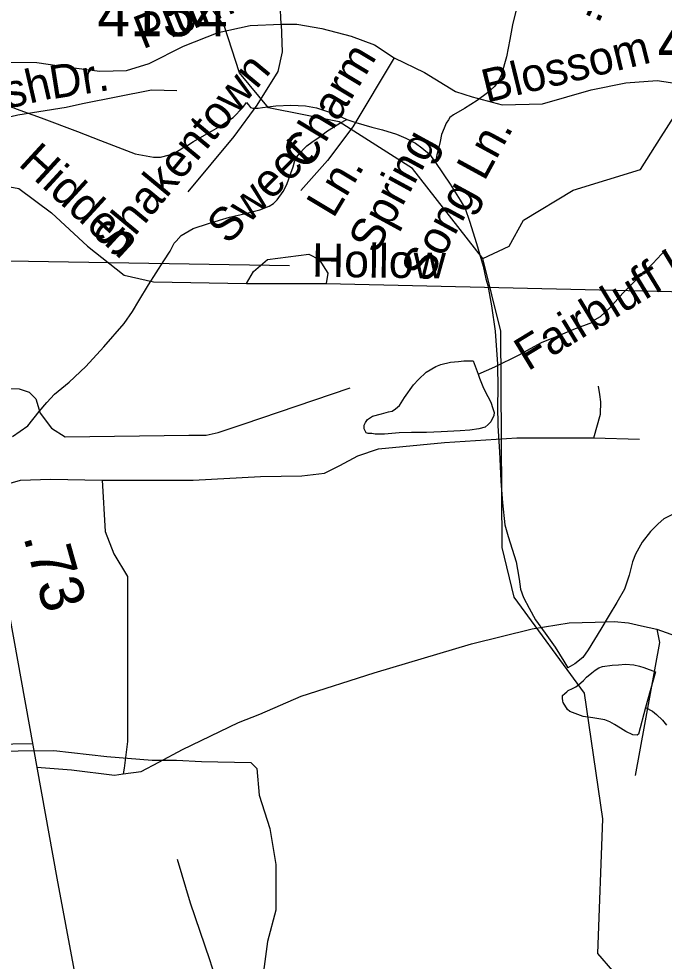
# Model space of a CAD drawing. Extents: x 2169602 to 2449496, y 721995 to 810662.
# Drawn here: x 2396320 to 2398160, y 794793 to 797480 of the extents above; entities that cross this region are included whole.
import ezdxf

# ---------------------------------------------------------------- set-up
doc = ezdxf.new("R2010")
doc.units = 0
doc.layers.add('Default', color=7, linetype='Continuous')

msp = doc.modelspace()

# ---------------------------------------------------------------- linework, layer by layer
at = {"layer": 'Default'}
for p, q in [((2396969.6, 796724.9), (2397196.1, 796724.9)), ((2397196.1, 796724.9), (2399133.5, 796680.2)), ((2397959.2, 796285.3), (2398089.6, 796281.9))]:
    msp.add_line(p, q, dxfattribs=at)
for points in [[(2397643, 796796.9), (2397442.1, 797053.6), (2397233.1, 797185.9), (2397032.2, 797226), (2396949.1, 797326.2), (2396906.1, 797458.2), (2396705.1, 797741.2), (2396561.2, 798065.7), (2396552.2, 798216.7), (2396416.2, 798705), (2396405.1, 799207.2)], [(2397068.1, 797464.9), (2397065.6, 797524), (2397080.4, 797597.9), (2397097.6, 797666.8), (2397132.1, 797725.9), (2397203.4, 797797.3)], [(2397737.2, 797501.6), (2397727.5, 797463.3), (2397719.7, 797421.5), (2397710.1, 797371.4), (2397696.1, 797321.2), (2397686.5, 797301.2), (2397676.5, 797287.3), (2397656.4, 797269.2), (2397626.8, 797246.9), (2397590.3, 797224.8), (2397559, 797206.5), (2397549.1, 797198.6), (2397544.6, 797192.4), (2397538.7, 797182.4), (2397532.9, 797168.2)], [(2396014.3, 797307), (2396088.4, 797330.7), (2396221.3, 797357.8), (2396371.5, 797355.3), (2396455.1, 797343), (2396551.1, 797330.7), (2396627.5, 797333.1), (2396691.5, 797352.8), (2396789.9, 797402.1), (2396888.4, 797441.5), (2396979.4, 797461.2), (2397068.1, 797464.9)], [(2397068.1, 797464.9), (2397070.5, 797386.1), (2397058.2, 797329.4), (2396999.1, 797233.4), (2396932.7, 797144.7), (2396802.2, 796987.1)], [(2397068.1, 797464.9), (2397112.4, 797464.9), (2397183.8, 797452.6), (2397267.4, 797430.4), (2397333.9, 797405.8), (2397390.5, 797368.8)], [(2397390.5, 797368.8), (2397272.4, 797171.8), (2397199.8, 797076.3), (2397124, 796990.5)], [(2397390.5, 797368.8), (2397476.7, 797327), (2397565.3, 797272.8), (2397612.1, 797258), (2397697.9, 797234.7), (2397813.4, 797238), (2397951.9, 797277.6), (2398050.9, 797297.5), (2398140, 797304.1), (2398209.2, 797294.1), (2398278.5, 797271), (2398347.8, 797251.2), (2398453.3, 797280.9), (2398539.1, 797304.1), (2398651.3, 797340.4), (2398768.7, 797350.3), (2398894, 797337.1), (2399088.7, 797307.4), (2399210.7, 797287.5), (2399280, 797294.1), (2399332.8, 797304.1)], [(2398151.3, 797143.3), (2398240.2, 797283.3), (2398266.3, 797307.9)], [(2396044.9, 797141.8), (2396317.3, 797206.3), (2396455.1, 797228.5), (2396501.9, 797238.3), (2396698.8, 797277.7), (2396770.2, 797275.3)], [(2396255, 797245.1), (2396323.1, 797219.4), (2396383.6, 797197.6), (2396487.6, 797158.4), (2396553.4, 797133), (2396651.8, 797095.4), (2396704.1, 797085.5), (2396723.6, 797085.7), (2396749.8, 797091.9), (2396767.7, 797099.8), (2396777.5, 797106), (2396787.6, 797112.2), (2396801.7, 797120.2), (2396817.7, 797130.3), (2396849.3, 797148.3), (2396889.1, 797170.7), (2396931.1, 797198.8), (2396958.8, 797227.1), (2396968.8, 797241.4)], [(2396968.8, 797241.4), (2396974.6, 797235.2), (2396980.9, 797227.4), (2396987.1, 797225.2), (2397002.7, 797225.3), (2397015, 797227.5), (2397053.1, 797231.5), (2397095.1, 797233.6), (2397137, 797232.1), (2397169, 797226.1), (2397202.8, 797214.5), (2397242.6, 797198.7), (2397255.3, 797192.8)], [(2396302.4, 796289.5), (2396346.1, 796319.8), (2396377.9, 796360.1), (2396399.6, 796385.9), (2396421.5, 796410.2), (2396463.4, 796444.4), (2396511.2, 796488.8), (2396562.6, 796545.1), (2396620.9, 796611.3), (2396644.4, 796645.5), (2396662.1, 796675.6), (2396689.8, 796721.8), (2396711.7, 796755.8), (2396733.4, 796789.8), (2396751.3, 796817.9), (2396763, 796840.1), (2396769.1, 796846), (2396782.8, 796862.2), (2396816.9, 796882.2), (2396861, 796896.7), (2396920.4, 796914.8), (2396966.8, 796925.3), (2397006.8, 796935.4), (2397034.2, 796945.5), (2397046.3, 796953.8), (2397056.4, 796963.6), (2397074, 796987.7), (2397084.3, 797007.7), (2397096, 797040), (2397101.9, 797057.8), (2397105.6, 797071.8), (2397111.8, 797085.9), (2397121.8, 797098.1), (2397133.5, 797110.2), (2397141.3, 797118.3), (2397155.2, 797128.4), (2397181.7, 797146.3), (2397196.8, 797158.6), (2397235.4, 797182.8), (2397255.3, 797192.8)], [(2397255.3, 797192.8), (2397281.1, 797184.8), (2397326.8, 797171.4), (2397357, 797163.2), (2397397.2, 797151.5), (2397423.2, 797139.8), (2397451.1, 797125.8), (2397469.2, 797112.1), (2397491.3, 797094.2), (2397507.7, 797070.2)], [(2397532.9, 797168.2), (2397525.3, 797150.3), (2397521.4, 797130.2), (2397517.1, 797114.2), (2397511.4, 797092.4), (2397507.7, 797070.2)], [(2396044.9, 797141.8), (2396099.8, 796826.7), (2396222.3, 796135.6), (2396293.4, 795777.4), (2396428.4, 795029.8), (2396499.6, 794648.6), (2396605.2, 794041.3), (2396669.1, 793715.6), (2396709.9, 793483.2), (2396729.2, 793371.1), (2396717.7, 793280)], [(2397643, 796796.9), (2397718.1, 796831.5), (2397759.1, 796906.1), (2397900.2, 796991.7), (2398092.1, 797050.2), (2398151.3, 797143.3)], [(2397507.7, 797070.2), (2397550.2, 797008.6), (2397578.2, 796962.6), (2397592.6, 796939), (2397604.9, 796903), (2397624.8, 796839.2), (2397643.5, 796775.1), (2397651.4, 796739)], [(2396073, 796988.2), (2396132.7, 797005.6), (2396241, 797010.5), (2396319.8, 796995.8), (2396413.3, 796926.8), (2396515.7, 796832), (2396620.1, 796749.5), (2396703.8, 796729.8), (2396969.6, 796724.9)], [(2397629.2, 796467), (2397676.8, 796487.4), (2397746.7, 796521.8), (2397778.7, 796540.1), (2397812.3, 796558.2), (2397852.5, 796574.4), (2397902.6, 796594.8), (2397956.1, 796614.7), (2397956.3, 796618.7), (2397978.2, 796630.8), (2398006.1, 796657.1), (2398041.6, 796697.5), (2398089.6, 796745.4), (2398127.1, 796782), (2398164.8, 796822.1)], [(2396969.6, 796724.9), (2396989.3, 796759.4), (2397028.7, 796793.8), (2397146.8, 796808.6), (2397176.4, 796793.8), (2397201, 796754.4), (2397196.1, 796724.9)], [(2398151.3, 794317.6), (2398140.1, 794332.9), (2398013.2, 794765.3), (2397971.1, 794815.4), (2397985.1, 795198.9), (2397933.2, 795557.5), (2397732, 795830.6), (2397698.2, 795972.4), (2397694.1, 796589.2), (2397643, 796796.9)], [(2396117.7, 796793), (2397091.5, 796776.5)], [(2397651.4, 796739), (2397657.6, 796719.4), (2397667.9, 796661.4), (2397678.3, 796589.3), (2397684.9, 796495.4), (2397685.3, 796423.6), (2397685.1, 796377.3), (2397685.7, 796319.7), (2397690.4, 796245.5), (2397694.7, 796161.7), (2397698.8, 796099.8), (2397705.6, 796037.6), (2397715.6, 796003.6), (2397738, 795932.1), (2397742.1, 795910), (2397746.4, 795882.1), (2397750.1, 795854), (2397758.9, 795829.9), (2397774.7, 795800), (2397792.9, 795766.4), (2397821, 795728.4), (2397849.1, 795688.5), (2397873.5, 795648.7), (2397885.6, 795629.1)], [(2397629.2, 796467), (2397633.3, 796455.1), (2397643.4, 796431.2), (2397649.5, 796417.3), (2397657.3, 796403.1), (2397665.7, 796387.3), (2397671.7, 796369.3), (2397675.6, 796357.4), (2397673.9, 796349.1), (2397665.7, 796331.3), (2397657.9, 796323.2), (2397649.9, 796315.4), (2397631.9, 796311.3), (2397606.1, 796307.1), (2397578, 796304.8), (2397524, 796302.4), (2397482, 796300.2), (2397440, 796300.1), (2397404.3, 796299.8), (2397362.2, 796295.6), (2397348.3, 796295.3), (2397336.4, 796295.5), (2397326.2, 796297.5), (2397316.3, 796297.3), (2397310.2, 796299.5), (2397308.3, 796303.4), (2397304.2, 796311.4), (2397304.4, 796317.4), (2397304.2, 796321.5), (2397306.1, 796325.3), (2397308.1, 796329.4), (2397314.1, 796337.5), (2397322.3, 796343.5), (2397328, 796347.5), (2397354, 796353.7), (2397373.7, 796359.6), (2397384, 796361.8), (2397393.8, 796368), (2397405.7, 796377.9), (2397419.7, 796400.1), (2397445.7, 796436), (2397459.4, 796452.1), (2397481, 796472.4), (2397509.3, 796488.4), (2397523, 796494.5), (2397550.7, 796500.8), (2397573.2, 796502.7), (2397588.8, 796504.8), (2397606.7, 796504.9), (2397615.3, 796504.8), (2397629.2, 796467)], [(2396177, 796403.5), (2396271.6, 796426), (2396295.6, 796426), (2396320.9, 796424.9), (2396349.3, 796415.8), (2396369, 796396.1), (2396381.3, 796355.6), (2396413.3, 796312.4), (2396452.7, 796287.8), (2396804.7, 796292.7), (2396853.9, 796292.7), (2396888.4, 796300.1), (2396959.8, 796324.7), (2397265, 796428.1)], [(2397959.2, 796285.3), (2397978.8, 796353), (2397979.8, 796388.3), (2397976.4, 796408.9), (2397973, 796432.9)], [(2396557.3, 796164.9), (2396570.8, 796164.7), (2396817, 796164.7), (2397008.9, 796174.6), (2397127.1, 796177), (2397191.1, 796184.4), (2397235.4, 796206.5), (2397286.9, 796233.8), (2397345.2, 796254.4), (2397533.9, 796271.6), (2397739.7, 796285.3), (2397959.2, 796285.3)], [(2396222.3, 796135.6), (2396324.7, 796164.7), (2396410.8, 796167.1), (2396557.3, 796164.9)], [(2396557.3, 796164.9), (2396565.9, 796018.1), (2396590.5, 795954.1), (2396629.9, 795890.1), (2396629.9, 795717.7), (2396629.9, 795419.7), (2396620.1, 795343.4), (2396617.8, 795327.1)], [(2398187, 796068.6), (2398159.2, 796054.2), (2398143.2, 796040.3), (2398121.2, 796018.1), (2398097.6, 795988), (2398077.8, 795953.7), (2398070, 795931.8), (2398060.1, 795893.9), (2398046.4, 795853.8), (2398024.6, 795815.7), (2398002.9, 795779.7), (2397979.3, 795739.4), (2397943.6, 795681.1), (2397927.7, 795659.2), (2397905.5, 795641), (2397885.6, 795629.1)], [(2396617.8, 795327.1), (2396668.9, 795334), (2396718.8, 795360.4), (2396786.5, 795396.8), (2396946.1, 795473.9), (2397007.4, 795497.7), (2397124.7, 795549), (2397332.7, 795615.2), (2397610.9, 795697.7), (2397784, 795741), (2397889.1, 795757.5), (2397963.3, 795759.5), (2398016.9, 795761.6), (2398058.1, 795757.5), (2398095.2, 795749.2), (2398138.7, 795739.7)], [(2398138.7, 795739.7), (2398146.7, 795701.8), (2398077.3, 795322.5)], [(2398138.7, 795739.7), (2398234.6, 795705.4), (2398313.3, 795630.1), (2398402.3, 795547.9), (2398583.7, 795400.6), (2398761.7, 795335.5), (2399028.6, 795277.3)], [(2398106.4, 795516.3), (2398086.9, 795440.1), (2398083, 795437.8), (2398070.7, 795438.1), (2398050.6, 795447.6), (2398035, 795457.7), (2398018.6, 795467.5), (2398004.7, 795475.6), (2397990.9, 795481.4), (2397956.5, 795487.4), (2397928.8, 795491.2), (2397890.7, 795504.7), (2397884.3, 795510.9), (2397872.4, 795530.5), (2397870.6, 795534.9), (2397870.2, 795542.7), (2397870.2, 795550.8), (2397876.3, 795556.7), (2397882.1, 795560.7), (2397886.2, 795564.6), (2397898.3, 795570.9), (2397908.3, 795575), (2397916.1, 795581.1), (2397930, 795593.2), (2397938, 795603), (2397954, 795615.2), (2397963.5, 795623.1), (2397973.7, 795629.2), (2397983.8, 795633.4), (2398011.6, 795637.3), (2398029.7, 795637.8), (2398050, 795639.6), (2398073.8, 795638), (2398089.8, 795634), (2398101.9, 795630.1), (2398135.5, 795618.1), (2398106.4, 795516.3)], [(2396359.3, 795412.6), (2396246, 795410.9), (2396162.1, 795400.2), (2396114.1, 795403), (2396068.8, 795401.1), (2395968.3, 795407), (2395872.2, 795470.1), (2395763.8, 795513.4), (2395681.1, 795491.7), (2395442.7, 795535.1), (2395375.8, 795519.3), (2395312.7, 795448.4), (2395230, 795430.6), (2395139.4, 795395.2), (2395097.6, 795347.8), (2395062.2, 795318.3), (2395026.7, 795316.3), (2394965.7, 795294.6), (2394922.7, 795227.6), (2394881.6, 795142.8), (2394812.1, 795059.4)], [(2398106.4, 795516.3), (2398126.3, 795506.3), (2398138.4, 795496.4), (2398154.8, 795480.1), (2398166.9, 795466.5)], [(2396012.8, 795390.2), (2396420.1, 795393.6), (2396570.7, 795376.5), (2396700.7, 795366.2), (2396769.2, 795366.2), (2396841, 795362.8), (2396981.4, 795359.3), (2396998.5, 795342.2), (2397005.3, 795266.9), (2397035.6, 795171.8), (2397052.8, 795068.4), (2397053.2, 794938.1), (2397029.3, 794849), (2397015.6, 794749.7), (2397025.9, 794643.5), (2397071.9, 794551.4), (2397083.8, 794495.2)], [(2396371.5, 795345.9), (2396469.9, 795338.5), (2396593, 795323.7), (2396617.8, 795327.1)], [(2396901.6, 794135.2), (2396901.6, 794259.4), (2396929.2, 794402), (2396929.2, 794498.5), (2396910.8, 794650.3), (2396864.8, 794797.4), (2396809.7, 794958.4), (2396772.9, 795082.6)]]:
    msp.add_lwpolyline(points, dxfattribs=at)

# ---------------------------------------------------------------- texts
for s, height, rotation, p in [('Sweet Melody Ln.', 95, 336.1851, (2397064, 797877.4)), ('Plum', 95, 21.7353, (2396673.1, 797392.7)), ('Blossom', 95, 13.7664, (2397653.2, 797240.1)), ('Charm', 95, 59.047, (2397146.3, 797045)), ('Shakentown', 95, 50.3829, (2396596.6, 796792.8)), ('Parrish', 95, 13.0969, (2396027.4, 797162.8)), ('Dr.', 95, 8.9844, (2396415.2, 797250.8)), ('Spring', 95, 61.4156, (2397338.7, 796806.1)), ('Song Ln.', 95, 61.4156, (2397488.3, 796723.1)), ('Hidden', 95, 317.4279, (2396315.7, 797064.1)), ('Sweet', 95, 45.7563, (2396916, 796833.5)), ('Ln.', 95, 59.047, (2397216.7, 796908.4)), ('Fairbluff Ln.', 95, 31.3374, (2397771.1, 796474.1)), ('Hollow', 95, 359.2124, (2397155.4, 796744.8)), ('.73', 125, 285.7905, (2396332.2, 796003.6))]:
    msp.add_text(s, height=height, rotation=rotation, dxfattribs=at).set_placement(p)
for s, p in [('4154', (2396544.2, 797430.5)), ('4135', (2398141.2, 797348.9))]:
    msp.add_text(s, height=125, dxfattribs=at).set_placement(p)

doc.saveas('drawing.dxf')
